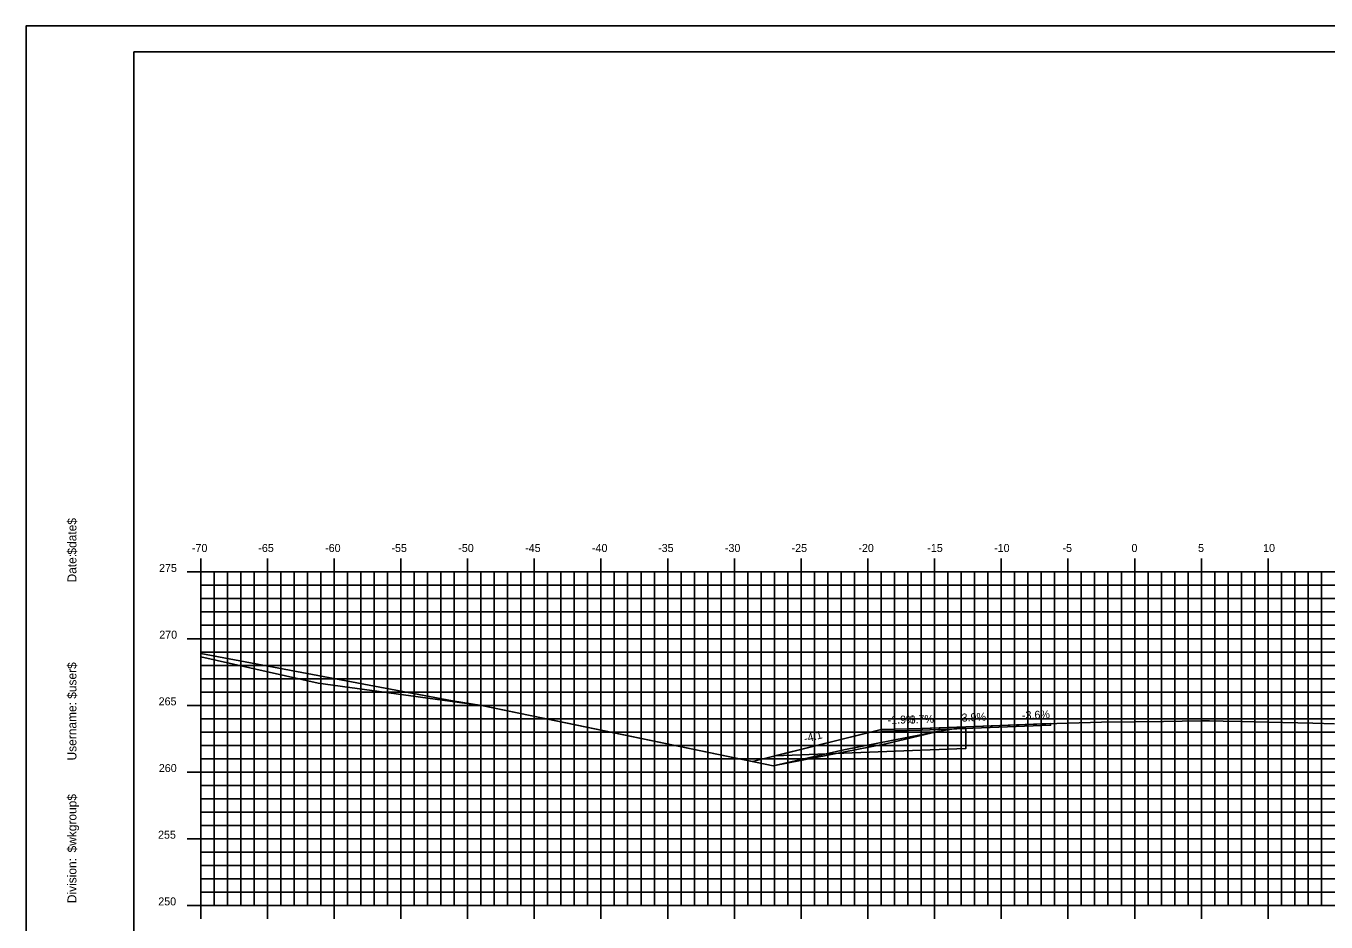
# Model space of a CAD drawing. Extents: x 1168600 to 1177589, y 610178 to 611246.
# Drawn here: x 1175767.6 to 1175865, y 610943.3 to 611010.5 of the extents above; entities that cross this region are included whole.
import ezdxf

# ---------------------------------------------------------------- set-up
doc = ezdxf.new("R2010")
doc.units = 0
for name, color, linetype in [('_Construction', 7, 'Continuous'), ('_Station Equation', 7, 'Continuous'), ('ANNOTATION', 7, 'Continuous'), ('D_Roadway_Edge_TW', 7, 'Continuous'), ('D_Roadway_SubGrade', 7, 'Continuous'), ('D_Slope_Direction', 7, 'Continuous'), ('D_Text_Standard', 7, 'Continuous'), ('H_V ANNOTATION', 7, 'Continuous'), ('MAJOR', 7, 'Continuous'), ('MATCH LINES', 7, 'Continuous'), ('MINOR', 7, 'Continuous')]:
    doc.layers.add(name, color=color, linetype=linetype)

msp = doc.modelspace()

# ---------------------------------------------------------------- linework, layer by layer
at = {"layer": '_Construction'}
for p, q in [((1175935.663, 611008.596), (1175775.663, 611008.596)), ((1175775.663, 611008.596), (1175775.663, 610903.596)), ((1175831.667, 610957.797), (1175822.022, 610955.386))]:
    msp.add_line(p, q, dxfattribs=at)
msp.add_lwpolyline([(1175767.57, 610900.537), (1175937.57, 610900.537), (1175937.57, 611010.537), (1175767.57, 611010.537)], close=True, dxfattribs=at)
at = {"layer": '_Station Equation'}
for points in [[(1175780.663, 610963.474), (1175799.529, 610959.931), (1175801.71, 610959.594), (1175802.469, 610959.435), (1175823.58, 610955.064), (1175828.854, 610956.258), (1175836.014, 610957.652), (1175837.896, 610957.967), (1175838.005, 610957.984), (1175844.005, 610958.217), (1175848.177, 610958.324), (1175850.619, 610958.366), (1175852.824, 610958.394), (1175855.626, 610958.43), (1175856.266, 610958.427), (1175857.304, 610958.421), (1175858.612, 610958.388), (1175860.633, 610958.335), (1175864.012, 610958.249), (1175865.639, 610958.208)], [(1175780.663, 610963.236), (1175789.474, 610961.248), (1175801.709, 610959.594), (1175808.144, 610958.254), (1175823.58, 610955.064), (1175832.005, 610956.712), (1175836.014, 610957.652), (1175837.917, 610957.97), (1175838.005, 610957.984), (1175844.005, 610958.217), (1175848.176, 610958.324), (1175850.619, 610958.366), (1175852.825, 610958.394), (1175855.626, 610958.43), (1175856.266, 610958.427), (1175857.304, 610958.421), (1175858.612, 610958.388), (1175860.633, 610958.335), (1175864.012, 610958.249), (1175865.639, 610958.208)]]:
    msp.add_lwpolyline(points, dxfattribs=at)
at = {"layer": 'D_Roadway_Edge_TW'}
msp.add_lwpolyline([(1175844.36, 610958.226), (1175838.005, 610957.984), (1175834.663, 610957.854), (1175831.667, 610957.797), (1175831.667, 610957.672), (1175834.663, 610957.729), (1175844.36, 610958.101)], close=True, dxfattribs=at)
msp.add_lwpolyline([(1175844.36, 610958.226), (1175838.005, 610957.984), (1175834.663, 610957.854), (1175831.667, 610957.797), (1175831.667, 610957.672), (1175834.663, 610957.729), (1175844.36, 610958.101)], close=True, dxfattribs=at)
msp.add_lwpolyline([(1175844.36, 610958.226), (1175838.005, 610957.984), (1175834.663, 610957.854), (1175834.663, 610957.729), (1175844.36, 610958.101), (1175844.36, 610958.226)], dxfattribs=at)
msp.add_lwpolyline([(1175844.36, 610958.226), (1175838.005, 610957.984), (1175834.663, 610957.854), (1175834.663, 610957.729), (1175844.36, 610958.101), (1175844.36, 610958.226)], dxfattribs=at)
at = {"layer": 'D_Roadway_SubGrade'}
msp.add_lwpolyline([(1175834.663, 610957.854), (1175831.667, 610957.797), (1175823.686, 610955.802), (1175834.663, 610956.229), (1175838.005, 610956.359), (1175838.005, 610957.859), (1175834.663, 610957.729)], close=True, dxfattribs=at)
msp.add_lwpolyline([(1175834.663, 610957.854), (1175831.667, 610957.797), (1175823.686, 610955.802), (1175834.663, 610956.229), (1175838.005, 610956.359), (1175838.005, 610957.859), (1175834.663, 610957.729)], close=True, dxfattribs=at)
at = {"layer": 'D_Slope_Direction'}
msp.add_lwpolyline([(1175834.663, 610957.854), (1175831.667, 610957.797)], dxfattribs=at)
msp.add_lwpolyline([(1175834.663, 610957.854), (1175831.667, 610957.797)], dxfattribs=at)
at = {"layer": 'D_Text_Standard'}
msp.add_lwpolyline([(1175822.022, 610955.386), (1175826.844, 610956.592), (1175826.844, 610956.592), (1175831.667, 610957.797), (1175831.667, 610957.797), (1175833.675, 610957.835), (1175834.663, 610957.854), (1175834.789, 610957.859), (1175838.005, 610957.984), (1175842.502, 610958.158), (1175844.36, 610958.226)], dxfattribs=at)
at = {"layer": 'MAJOR'}
for p, q in [((1175780.663, 610970.598), (1175780.663, 610969.596)), ((1175785.663, 610970.598), (1175785.663, 610969.596)), ((1175790.663, 610970.598), (1175790.663, 610969.596)), ((1175795.663, 610970.598), (1175795.663, 610969.596)), ((1175800.663, 610970.598), (1175800.663, 610969.596)), ((1175805.663, 610970.598), (1175805.663, 610969.596)), ((1175810.663, 610970.598), (1175810.663, 610969.596)), ((1175815.663, 610970.598), (1175815.663, 610969.596)), ((1175820.663, 610970.598), (1175820.663, 610969.596)), ((1175825.663, 610970.598), (1175825.663, 610969.596)), ((1175830.663, 610970.598), (1175830.663, 610969.596)), ((1175835.663, 610970.598), (1175835.663, 610969.596)), ((1175840.663, 610970.598), (1175840.663, 610969.596)), ((1175845.663, 610970.598), (1175845.663, 610969.596)), ((1175850.663, 610970.598), (1175850.663, 610969.596)), ((1175855.663, 610970.598), (1175855.663, 610969.596)), ((1175860.663, 610970.598), (1175860.663, 610969.596)), ((1175779.661, 610969.596), (1175780.663, 610969.596)), ((1175780.663, 610969.596), (1175920.663, 610969.596)), ((1175780.663, 610944.596), (1175780.663, 610969.596)), ((1175780.663, 610944.596), (1175780.663, 610969.596)), ((1175780.663, 610969.596), (1175920.663, 610969.596)), ((1175785.663, 610944.596), (1175785.663, 610969.596)), ((1175790.663, 610944.596), (1175790.663, 610969.596)), ((1175795.663, 610944.596), (1175795.663, 610969.596)), ((1175800.663, 610944.596), (1175800.663, 610969.596)), ((1175805.663, 610944.596), (1175805.663, 610969.596)), ((1175810.663, 610944.596), (1175810.663, 610969.596)), ((1175815.663, 610944.596), (1175815.663, 610969.596)), ((1175820.663, 610944.596), (1175820.663, 610969.596)), ((1175825.663, 610944.596), (1175825.663, 610969.596)), ((1175830.663, 610944.596), (1175830.663, 610969.596)), ((1175835.663, 610944.596), (1175835.663, 610969.596)), ((1175840.663, 610944.596), (1175840.663, 610969.596)), ((1175845.663, 610944.596), (1175845.663, 610969.596)), ((1175850.663, 610944.596), (1175850.663, 610969.596)), ((1175855.663, 610944.596), (1175855.663, 610969.596)), ((1175860.663, 610944.596), (1175860.663, 610969.596)), ((1175779.661, 610964.596), (1175780.663, 610964.596)), ((1175780.663, 610964.596), (1175920.663, 610964.596)), ((1175779.661, 610959.596), (1175780.663, 610959.596)), ((1175780.663, 610959.596), (1175920.663, 610959.596)), ((1175779.661, 610954.596), (1175780.663, 610954.596)), ((1175780.663, 610954.596), (1175920.663, 610954.596)), ((1175779.661, 610949.596), (1175780.663, 610949.596)), ((1175780.663, 610949.596), (1175920.663, 610949.596)), ((1175779.661, 610944.596), (1175780.663, 610944.596)), ((1175780.663, 610944.596), (1175920.663, 610944.596)), ((1175780.663, 610944.596), (1175920.663, 610944.596)), ((1175780.663, 610943.594), (1175780.663, 610944.596)), ((1175785.663, 610943.594), (1175785.663, 610944.596)), ((1175790.663, 610943.594), (1175790.663, 610944.596)), ((1175795.663, 610943.594), (1175795.663, 610944.596)), ((1175800.663, 610943.594), (1175800.663, 610944.596)), ((1175805.663, 610943.594), (1175805.663, 610944.596)), ((1175810.663, 610943.594), (1175810.663, 610944.596)), ((1175815.663, 610943.594), (1175815.663, 610944.596)), ((1175820.663, 610943.594), (1175820.663, 610944.596)), ((1175825.663, 610943.594), (1175825.663, 610944.596)), ((1175830.663, 610943.594), (1175830.663, 610944.596)), ((1175835.663, 610943.594), (1175835.663, 610944.596)), ((1175840.663, 610943.594), (1175840.663, 610944.596)), ((1175845.663, 610943.594), (1175845.663, 610944.596)), ((1175850.663, 610943.594), (1175850.663, 610944.596)), ((1175855.663, 610943.594), (1175855.663, 610944.596)), ((1175860.663, 610943.594), (1175860.663, 610944.596))]:
    msp.add_line(p, q, dxfattribs=at)
at = {"layer": 'MATCH LINES'}
msp.add_lwpolyline([(1175834.663, 610957.854), (1175834.663, 610957.729)], dxfattribs=at)
msp.add_lwpolyline([(1175834.663, 610957.854), (1175834.663, 610957.729)], dxfattribs=at)
at = {"layer": 'MINOR'}
for p, q in [((1175781.663, 610944.596), (1175781.663, 610969.596)), ((1175782.663, 610944.596), (1175782.663, 610969.596)), ((1175783.663, 610944.596), (1175783.663, 610969.596)), ((1175784.663, 610944.596), (1175784.663, 610969.596)), ((1175786.663, 610944.596), (1175786.663, 610969.596)), ((1175787.663, 610944.596), (1175787.663, 610969.596)), ((1175788.663, 610944.596), (1175788.663, 610969.596)), ((1175789.663, 610944.596), (1175789.663, 610969.596)), ((1175791.663, 610944.596), (1175791.663, 610969.596)), ((1175792.663, 610944.596), (1175792.663, 610969.596)), ((1175793.663, 610944.596), (1175793.663, 610969.596)), ((1175794.663, 610944.596), (1175794.663, 610969.596)), ((1175796.663, 610944.596), (1175796.663, 610969.596)), ((1175797.663, 610944.596), (1175797.663, 610969.596)), ((1175798.663, 610944.596), (1175798.663, 610969.596)), ((1175799.663, 610944.596), (1175799.663, 610969.596)), ((1175801.663, 610944.596), (1175801.663, 610969.596)), ((1175802.663, 610944.596), (1175802.663, 610969.596)), ((1175803.663, 610944.596), (1175803.663, 610969.596)), ((1175804.663, 610944.596), (1175804.663, 610969.596)), ((1175806.663, 610944.596), (1175806.663, 610969.596)), ((1175807.663, 610944.596), (1175807.663, 610969.596)), ((1175808.663, 610944.596), (1175808.663, 610969.596)), ((1175809.663, 610944.596), (1175809.663, 610969.596)), ((1175811.663, 610944.596), (1175811.663, 610969.596)), ((1175812.663, 610944.596), (1175812.663, 610969.596)), ((1175813.663, 610944.596), (1175813.663, 610969.596)), ((1175814.663, 610944.596), (1175814.663, 610969.596)), ((1175816.663, 610944.596), (1175816.663, 610969.596)), ((1175817.663, 610944.596), (1175817.663, 610969.596)), ((1175818.663, 610944.596), (1175818.663, 610969.596)), ((1175819.663, 610944.596), (1175819.663, 610969.596)), ((1175821.663, 610944.596), (1175821.663, 610969.596)), ((1175822.663, 610944.596), (1175822.663, 610969.596)), ((1175823.663, 610944.596), (1175823.663, 610969.596)), ((1175824.663, 610944.596), (1175824.663, 610969.596)), ((1175826.663, 610944.596), (1175826.663, 610969.596)), ((1175827.663, 610944.596), (1175827.663, 610969.596)), ((1175828.663, 610944.596), (1175828.663, 610969.596)), ((1175829.663, 610944.596), (1175829.663, 610969.596)), ((1175831.663, 610944.596), (1175831.663, 610969.596)), ((1175832.663, 610944.596), (1175832.663, 610969.596)), ((1175833.663, 610944.596), (1175833.663, 610969.596)), ((1175834.663, 610944.596), (1175834.663, 610969.596)), ((1175836.663, 610944.596), (1175836.663, 610969.596)), ((1175837.663, 610944.596), (1175837.663, 610969.596)), ((1175838.663, 610944.596), (1175838.663, 610969.596)), ((1175839.663, 610944.596), (1175839.663, 610969.596)), ((1175841.663, 610944.596), (1175841.663, 610969.596)), ((1175842.663, 610944.596), (1175842.663, 610969.596)), ((1175843.663, 610944.596), (1175843.663, 610969.596)), ((1175844.663, 610944.596), (1175844.663, 610969.596)), ((1175846.663, 610944.596), (1175846.663, 610969.596)), ((1175847.663, 610944.596), (1175847.663, 610969.596)), ((1175848.663, 610944.596), (1175848.663, 610969.596)), ((1175849.663, 610944.596), (1175849.663, 610969.596)), ((1175851.663, 610944.596), (1175851.663, 610969.596)), ((1175852.663, 610944.596), (1175852.663, 610969.596)), ((1175853.663, 610944.596), (1175853.663, 610969.596)), ((1175854.663, 610944.596), (1175854.663, 610969.596)), ((1175856.663, 610944.596), (1175856.663, 610969.596)), ((1175857.663, 610944.596), (1175857.663, 610969.596)), ((1175858.663, 610944.596), (1175858.663, 610969.596)), ((1175859.663, 610944.596), (1175859.663, 610969.596)), ((1175861.663, 610944.596), (1175861.663, 610969.596)), ((1175862.663, 610944.596), (1175862.663, 610969.596)), ((1175863.663, 610944.596), (1175863.663, 610969.596)), ((1175864.663, 610944.596), (1175864.663, 610969.596)), ((1175780.663, 610968.596), (1175920.663, 610968.596)), ((1175780.663, 610968.596), (1175781.665, 610968.596)), ((1175780.663, 610967.596), (1175920.663, 610967.596)), ((1175780.663, 610967.596), (1175781.665, 610967.596)), ((1175780.663, 610966.596), (1175920.663, 610966.596)), ((1175780.663, 610966.596), (1175781.665, 610966.596)), ((1175780.663, 610965.596), (1175920.663, 610965.596)), ((1175780.663, 610965.596), (1175781.665, 610965.596)), ((1175780.663, 610963.596), (1175920.663, 610963.596)), ((1175780.663, 610963.596), (1175781.665, 610963.596)), ((1175780.663, 610962.596), (1175920.663, 610962.596)), ((1175780.663, 610962.596), (1175781.665, 610962.596)), ((1175780.663, 610961.596), (1175920.663, 610961.596)), ((1175780.663, 610961.596), (1175781.665, 610961.596)), ((1175780.663, 610960.596), (1175920.663, 610960.596)), ((1175780.663, 610960.596), (1175781.665, 610960.596)), ((1175780.663, 610958.596), (1175920.663, 610958.596)), ((1175780.663, 610958.596), (1175781.665, 610958.596)), ((1175780.663, 610957.596), (1175920.663, 610957.596)), ((1175780.663, 610957.596), (1175781.665, 610957.596)), ((1175780.663, 610956.596), (1175920.663, 610956.596)), ((1175780.663, 610956.596), (1175781.665, 610956.596)), ((1175780.663, 610955.596), (1175920.663, 610955.596)), ((1175780.663, 610955.596), (1175781.665, 610955.596)), ((1175780.663, 610953.596), (1175920.663, 610953.596)), ((1175780.663, 610953.596), (1175781.665, 610953.596)), ((1175780.663, 610952.596), (1175920.663, 610952.596)), ((1175780.663, 610952.596), (1175781.665, 610952.596)), ((1175780.663, 610951.596), (1175920.663, 610951.596)), ((1175780.663, 610951.596), (1175781.665, 610951.596)), ((1175780.663, 610950.596), (1175920.663, 610950.596)), ((1175780.663, 610950.596), (1175781.665, 610950.596)), ((1175780.663, 610948.596), (1175920.663, 610948.596)), ((1175780.663, 610948.596), (1175781.665, 610948.596)), ((1175780.663, 610947.596), (1175920.663, 610947.596)), ((1175780.663, 610947.596), (1175781.665, 610947.596)), ((1175780.663, 610946.596), (1175920.663, 610946.596)), ((1175780.663, 610946.596), (1175781.665, 610946.596)), ((1175780.663, 610945.596), (1175920.663, 610945.596)), ((1175780.663, 610945.596), (1175781.665, 610945.596))]:
    msp.add_line(p, q, dxfattribs=at)

# ---------------------------------------------------------------- texts
at = {"layer": '_Construction'}
for s, p in [('$date$', (1175771.348, 610970.901)), ('Date:', (1175771.348, 610968.813)), ('$user$', (1175771.348, 610960.088)), ('Username:', (1175771.348, 610955.464)), ('$wkgroup$', (1175771.348, 610948.566)), ('Division:', (1175771.348, 610944.762))]:
    msp.add_text(s, height=0.6696, rotation=90, dxfattribs=at).set_placement(p)
at = {"layer": 'ANNOTATION'}
for s, rotation, p in [('-1.9%', 1.08899, (1175832.151, 610958.207)), ('-3.7%', 2.11472, (1175833.534, 610958.213)), ('-3.9%', 2.22265, (1175837.436, 610958.363)), ('-3.6%', 2.08318, (1175842.224, 610958.549)), ('-4:1', 14.03624, (1175825.957, 610956.801))]:
    msp.add_text(s, height=0.6, rotation=rotation, dxfattribs=at).set_placement(p)
at = {"layer": 'H_V ANNOTATION'}
for s, p in [('-70', (1175780.005, 610971.096)), ('-65', (1175784.981, 610971.096)), ('-60', (1175789.989, 610971.096)), ('-55', (1175794.959, 610971.096)), ('-50', (1175799.967, 610971.096)), ('-45', (1175804.981, 610971.096)), ('-40', (1175809.989, 610971.096)), ('-35', (1175814.943, 610971.096)), ('-30', (1175819.951, 610971.096)), ('-25', (1175824.948, 610971.096)), ('-20', (1175829.956, 610971.096)), ('-15', (1175835.12, 610971.096)), ('-10', (1175840.128, 610971.096)), ('-5', (1175845.253, 610971.096)), ('0', (1175850.422, 610971.096)), ('5', (1175855.414, 610971.096)), ('10', (1175860.288, 610971.096)), ('275', (1175777.541, 610969.596)), ('270', (1175777.557, 610964.596)), ('265', (1175777.509, 610959.596)), ('260', (1175777.525, 610954.596)), ('255', (1175777.466, 610949.596)), ('250', (1175777.482, 610944.596))]:
    msp.add_text(s, height=0.6, dxfattribs=at).set_placement(p)

doc.saveas('drawing.dxf')
